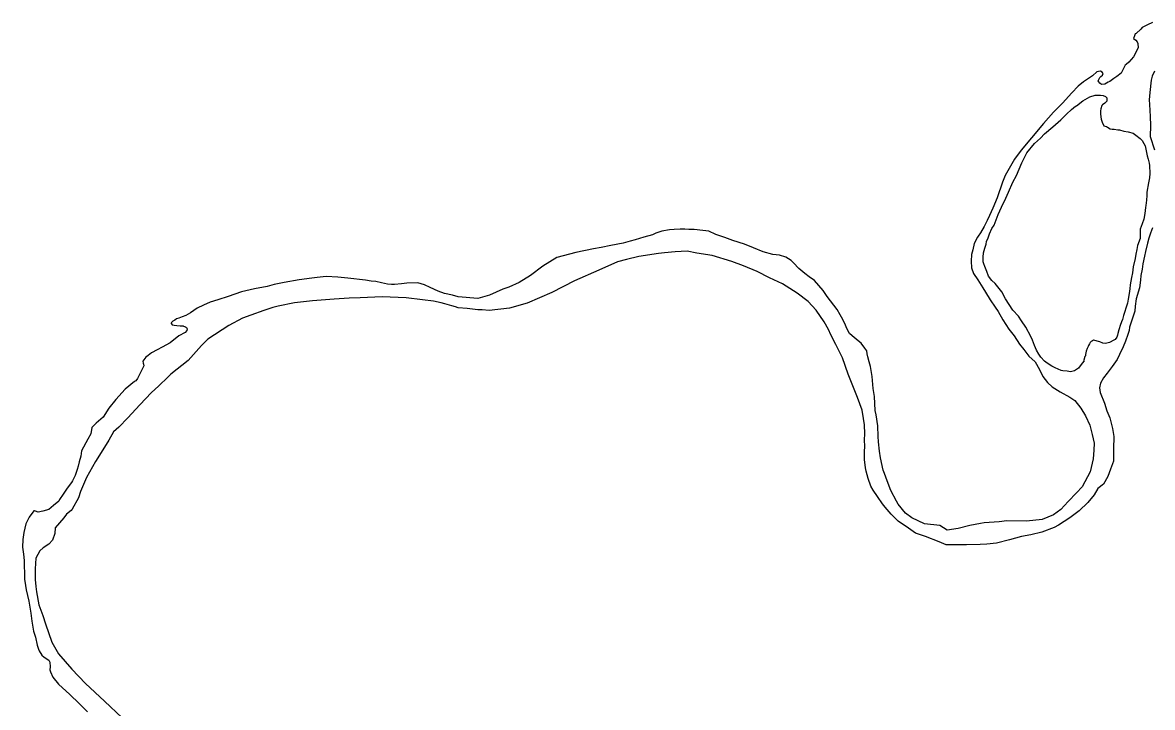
# Model space of a CAD drawing. Extents: x -939622 to -934245, y 1383184 to 1385301.
# Drawn here: x -935053.57 to -935041.67, y 1384088.97 to 1384096.18 of the extents above; entities that cross this region are included whole.
import ezdxf

# ---------------------------------------------------------------- set-up
doc = ezdxf.new("R2010")
doc.units = 0
doc.layers.add('Level 9', color=7, linetype='Continuous')

msp = doc.modelspace()

# ---------------------------------------------------------------- linework, layer by layer
at = {"layer": 'Level 9'}
for points in [[(-935041.667, 1384096.178), (-935041.72, 1384096.153), (-935041.774, 1384096.125), (-935041.789, 1384096.11), (-935041.839, 1384096.064), (-935041.848, 1384096.058), (-935041.857, 1384096.037), (-935041.865, 1384096.012)], [(-935041.865, 1384096.012), (-935041.841, 1384095.992), (-935041.829, 1384095.977), (-935041.822, 1384095.959), (-935041.816, 1384095.911), (-935041.865, 1384095.817), (-935041.915, 1384095.762), (-935041.945, 1384095.735), (-935041.954, 1384095.729), (-935041.998, 1384095.647), (-935042.042, 1384095.61), (-935042.075, 1384095.588), (-935042.116, 1384095.558), (-935042.134, 1384095.551), (-935042.17, 1384095.53), (-935042.203, 1384095.526), (-935042.221, 1384095.541), (-935042.233, 1384095.553), (-935042.239, 1384095.565), (-935042.233, 1384095.577), (-935042.222, 1384095.598), (-935042.21, 1384095.61), (-935042.192, 1384095.626), (-935042.186, 1384095.641), (-935042.196, 1384095.656), (-935042.214, 1384095.667), (-935042.235, 1384095.664), (-935042.253, 1384095.658), (-935042.3, 1384095.618), (-935042.395, 1384095.553), (-935042.448, 1384095.508), (-935042.516, 1384095.437), (-935042.616, 1384095.331), (-935042.708, 1384095.233), (-935042.814, 1384095.114), (-935042.941, 1384094.965), (-935043.05, 1384094.834), (-935043.12, 1384094.74), (-935043.176, 1384094.643), (-935043.219, 1384094.567), (-935043.248, 1384094.498), (-935043.303, 1384094.332), (-935043.349, 1384094.223), (-935043.384, 1384094.147), (-935043.407, 1384094.093), (-935043.442, 1384094.032), (-935043.48, 1384093.965), (-935043.503, 1384093.929), (-935043.509, 1384093.917), (-935043.544, 1384093.853), (-935043.561, 1384093.784), (-935043.575, 1384093.735), (-935043.577, 1384093.666), (-935043.573, 1384093.594), (-935043.554, 1384093.537), (-935043.508, 1384093.469), (-935043.456, 1384093.386), (-935043.425, 1384093.338), (-935043.376, 1384093.258), (-935043.324, 1384093.18), (-935043.293, 1384093.136), (-935043.244, 1384093.049), (-935043.179, 1384092.948), (-935043.124, 1384092.88), (-935043.069, 1384092.793), (-935043.023, 1384092.737), (-935042.968, 1384092.666), (-935042.904, 1384092.604), (-935042.858, 1384092.526), (-935042.821, 1384092.452), (-935042.772, 1384092.389), (-935042.723, 1384092.342), (-935042.641, 1384092.289), (-935042.538, 1384092.233), (-935042.484, 1384092.198), (-935042.42, 1384092.118), (-935042.371, 1384092.038), (-935042.327, 1384091.939), (-935042.302, 1384091.84), (-935042.282, 1384091.748), (-935042.284, 1384091.675), (-935042.292, 1384091.585), (-935042.325, 1384091.446), (-935042.407, 1384091.289), (-935042.469, 1384091.225), (-935042.555, 1384091.136), (-935042.634, 1384091.051), (-935042.708, 1384090.993), (-935042.83, 1384090.946), (-935042.995, 1384090.928), (-935043.202, 1384090.931), (-935043.283, 1384090.921), (-935043.439, 1384090.909), (-935043.478, 1384090.903), (-935043.591, 1384090.883), (-935043.714, 1384090.851), (-935043.83, 1384090.834), (-935043.906, 1384090.881), (-935044.068, 1384090.9), (-935044.204, 1384090.964), (-935044.268, 1384091.011)], [(-935041.644, 1384095.667), (-935041.67, 1384095.613), (-935041.681, 1384095.573), (-935041.694, 1384095.441), (-935041.702, 1384095.366), (-935041.698, 1384095.315), (-935041.691, 1384095.189), (-935041.689, 1384095.095), (-935041.69, 1384094.978), (-935041.646, 1384094.838)], [(-935042.466, 1384095.303), (-935042.401, 1384095.355), (-935042.326, 1384095.395), (-935042.27, 1384095.414), (-935042.216, 1384095.415), (-935042.186, 1384095.409), (-935042.162, 1384095.398), (-935042.146, 1384095.386), (-935042.146, 1384095.371), (-935042.149, 1384095.35), (-935042.167, 1384095.329), (-935042.193, 1384095.313), (-935042.199, 1384095.304), (-935042.211, 1384095.268), (-935042.213, 1384095.247), (-935042.213, 1384095.214), (-935042.206, 1384095.16), (-935042.196, 1384095.13), (-935042.181, 1384095.091), (-935042.151, 1384095.085), (-935042.139, 1384095.077), (-935042.111, 1384095.059), (-935042.093, 1384095.056), (-935042.072, 1384095.057), (-935042.03, 1384095.048), (-935042.015, 1384095.048), (-935041.97, 1384095.034), (-935041.922, 1384095.026), (-935041.871, 1384095.012), (-935041.843, 1384094.994), (-935041.795, 1384094.956), (-935041.777, 1384094.935), (-935041.758, 1384094.905), (-935041.743, 1384094.881), (-935041.733, 1384094.827), (-935041.723, 1384094.776), (-935041.711, 1384094.74), (-935041.701, 1384094.699), (-935041.698, 1384094.672), (-935041.696, 1384094.59), (-935041.699, 1384094.542), (-935041.707, 1384094.491), (-935041.726, 1384094.392), (-935041.726, 1384094.356), (-935041.731, 1384094.307), (-935041.736, 1384094.253), (-935041.739, 1384094.229), (-935041.747, 1384094.169), (-935041.758, 1384094.109), (-935041.775, 1384094.06)], [(-935041.825, 1384093.831), (-935041.831, 1384093.789), (-935041.842, 1384093.738), (-935041.85, 1384093.693), (-935041.87, 1384093.605), (-935041.878, 1384093.542), (-935041.889, 1384093.494), (-935041.9, 1384093.415), (-935041.905, 1384093.373), (-935041.911, 1384093.325), (-935041.922, 1384093.265), (-935041.93, 1384093.222), (-935041.944, 1384093.18), (-935041.962, 1384093.126), (-935041.973, 1384093.093), (-935041.984, 1384093.05), (-935041.993, 1384093.026), (-935042.007, 1384092.987), (-935042.019, 1384092.954), (-935042.022, 1384092.942), (-935042.03, 1384092.905), (-935042.036, 1384092.887), (-935042.041, 1384092.866), (-935042.059, 1384092.842), (-935042.074, 1384092.833), (-935042.119, 1384092.808), (-935042.16, 1384092.798), (-935042.19, 1384092.801), (-935042.221, 1384092.815), (-935042.287, 1384092.832), (-935042.299, 1384092.826), (-935042.314, 1384092.82), (-935042.325, 1384092.808), (-935042.331, 1384092.796), (-935042.34, 1384092.777), (-935042.346, 1384092.768), (-935042.355, 1384092.747), (-935042.366, 1384092.717), (-935042.372, 1384092.684), (-935042.374, 1384092.669), (-935042.38, 1384092.66), (-935042.389, 1384092.623), (-935042.389, 1384092.62), (-935042.388, 1384092.617), (-935042.406, 1384092.59), (-935042.447, 1384092.538), (-935042.477, 1384092.517), (-935042.489, 1384092.511), (-935042.531, 1384092.501), (-935042.564, 1384092.507), (-935042.612, 1384092.512), (-935042.63, 1384092.515), (-935042.693, 1384092.541), (-935042.729, 1384092.561), (-935042.778, 1384092.59), (-935042.805, 1384092.611), (-935042.842, 1384092.653), (-935042.863, 1384092.685), (-935042.888, 1384092.727), (-935042.91, 1384092.778), (-935042.932, 1384092.835), (-935042.947, 1384092.873), (-935043.003, 1384092.972), (-935043.046, 1384093.037), (-935043.079, 1384093.085), (-935043.137, 1384093.15), (-935043.214, 1384093.269), (-935043.254, 1384093.344), (-935043.325, 1384093.43), (-935043.358, 1384093.462), (-935043.395, 1384093.507), (-935043.414, 1384093.557), (-935043.435, 1384093.611), (-935043.445, 1384093.638), (-935043.451, 1384093.659), (-935043.452, 1384093.707), (-935043.447, 1384093.752), (-935043.435, 1384093.804), (-935043.421, 1384093.846), (-935043.416, 1384093.873), (-935043.398, 1384093.912), (-935043.384, 1384093.955), (-935043.358, 1384094.009), (-935043.334, 1384094.046), (-935043.294, 1384094.157), (-935043.256, 1384094.236), (-935043.213, 1384094.33), (-935043.184, 1384094.393), (-935043.14, 1384094.499), (-935043.099, 1384094.569), (-935043.042, 1384094.702), (-935042.992, 1384094.808), (-935042.91, 1384094.903), (-935042.848, 1384094.961), (-935042.806, 1384095.006), (-935042.717, 1384095.08), (-935042.632, 1384095.153), (-935042.573, 1384095.214), (-935042.519, 1384095.263), (-935042.478, 1384095.297), (-935042.466, 1384095.303)], [(-935041.775, 1384094.06), (-935041.796, 1384094.002), (-935041.796, 1384093.905), (-935041.825, 1384093.831)], [(-935044.268, 1384091.011), (-935044.347, 1384091.106), (-935044.363, 1384091.139), (-935044.425, 1384091.249), (-935044.462, 1384091.351), (-935044.49, 1384091.431), (-935044.503, 1384091.464), (-935044.532, 1384091.596), (-935044.542, 1384091.665), (-935044.555, 1384091.764), (-935044.559, 1384091.821), (-935044.561, 1384091.932), (-935044.578, 1384092.049), (-935044.588, 1384092.094), (-935044.596, 1384092.241), (-935044.609, 1384092.325), (-935044.62, 1384092.451), (-935044.637, 1384092.556), (-935044.652, 1384092.607), (-935044.665, 1384092.658), (-935044.672, 1384092.691), (-935044.678, 1384092.721), (-935044.697, 1384092.748), (-935044.736, 1384092.801), (-935044.767, 1384092.828), (-935044.831, 1384092.881), (-935044.858, 1384092.904), (-935044.889, 1384092.958), (-935044.901, 1384092.991), (-935044.929, 1384093.051), (-935044.957, 1384093.101), (-935044.988, 1384093.158), (-935045.095, 1384093.294), (-935045.138, 1384093.357), (-935045.229, 1384093.461), (-935045.284, 1384093.502), (-935045.33, 1384093.537), (-935045.393, 1384093.587), (-935045.451, 1384093.647), (-935045.476, 1384093.673), (-935045.53, 1384093.709), (-935045.599, 1384093.729), (-935045.669, 1384093.737), (-935045.771, 1384093.765), (-935045.871, 1384093.806), (-935045.967, 1384093.843), (-935046.088, 1384093.883), (-935046.175, 1384093.915), (-935046.226, 1384093.932), (-935046.269, 1384093.947), (-935046.341, 1384093.982), (-935046.404, 1384093.99), (-935046.497, 1384094), (-935046.551, 1384094), (-935046.596, 1384094.002), (-935046.644, 1384094.004), (-935046.707, 1384094), (-935046.755, 1384093.996), (-935046.839, 1384093.98), (-935046.899, 1384093.961), (-935046.937, 1384093.943), (-935047.027, 1384093.917), (-935047.119, 1384093.889), (-935047.17, 1384093.876), (-935047.245, 1384093.854), (-935047.376, 1384093.831), (-935047.475, 1384093.808), (-935047.559, 1384093.795), (-935047.744, 1384093.756), (-935047.944, 1384093.705), (-935048.09, 1384093.612), (-935048.223, 1384093.514), (-935048.342, 1384093.44), (-935048.449, 1384093.391), (-935048.512, 1384093.369), (-935048.652, 1384093.309), (-935048.777, 1384093.271), (-935048.984, 1384093.289), (-935049.042, 1384093.306), (-935049.126, 1384093.326), (-935049.195, 1384093.349), (-935049.277, 1384093.387), (-935049.337, 1384093.416), (-935049.407, 1384093.436), (-935049.523, 1384093.434), (-935049.58, 1384093.427), (-935049.655, 1384093.42), (-935049.685, 1384093.42), (-935049.73, 1384093.425), (-935049.793, 1384093.436), (-935049.851, 1384093.45), (-935049.899, 1384093.456), (-935049.959, 1384093.467), (-935050.145, 1384093.488), (-935050.253, 1384093.498), (-935050.373, 1384093.503), (-935050.469, 1384093.495), (-935050.526, 1384093.488), (-935050.658, 1384093.468), (-935050.819, 1384093.442), (-935050.924, 1384093.419)], [(-935041.666, 1384094.017), (-935041.687, 1384093.959), (-935041.704, 1384093.908), (-935041.718, 1384093.854), (-935041.741, 1384093.769), (-935041.749, 1384093.718), (-935041.768, 1384093.637), (-935041.777, 1384093.582), (-935041.788, 1384093.513), (-935041.793, 1384093.465), (-935041.804, 1384093.384), (-935041.838, 1384093.269), (-935041.849, 1384093.191), (-935041.854, 1384093.139), (-935041.908, 1384092.97), (-935041.914, 1384092.934), (-935041.928, 1384092.892), (-935041.951, 1384092.822), (-935041.974, 1384092.762)], [(-935041.974, 1384092.762), (-935042.015, 1384092.683), (-935042.038, 1384092.629), (-935042.091, 1384092.556), (-935042.144, 1384092.486), (-935042.182, 1384092.437), (-935042.214, 1384092.38), (-935042.225, 1384092.331), (-935042.218, 1384092.283), (-935042.172, 1384092.17), (-935042.149, 1384092.089), (-935042.115, 1384092.015), (-935042.087, 1384091.904), (-935042.073, 1384091.82), (-935042.077, 1384091.688), (-935042.078, 1384091.558), (-935042.11, 1384091.477), (-935042.136, 1384091.398), (-935042.182, 1384091.319), (-935042.242, 1384091.27), (-935042.28, 1384091.204), (-935042.347, 1384091.124), (-935042.439, 1384091.036), (-935042.537, 1384090.962), (-935042.656, 1384090.885), (-935042.703, 1384090.861), (-935042.834, 1384090.813), (-935042.948, 1384090.785), (-935043.047, 1384090.765), (-935043.172, 1384090.73), (-935043.312, 1384090.695), (-935043.414, 1384090.684), (-935043.483, 1384090.683), (-935043.627, 1384090.678), (-935043.84, 1384090.678), (-935043.915, 1384090.71), (-935044.057, 1384090.765), (-935044.163, 1384090.802), (-935044.239, 1384090.855), (-935044.348, 1384090.929), (-935044.421, 1384091.003), (-935044.482, 1384091.074), (-935044.512, 1384091.109), (-935044.565, 1384091.187), (-935044.611, 1384091.255), (-935044.635, 1384091.297), (-935044.663, 1384091.378), (-935044.683, 1384091.455), (-935044.692, 1384091.491), (-935044.7, 1384091.578), (-935044.701, 1384091.66), (-935044.699, 1384091.714), (-935044.7, 1384091.783), (-935044.698, 1384091.846), (-935044.702, 1384091.942), (-935044.712, 1384092.008), (-935044.726, 1384092.095), (-935044.776, 1384092.229), (-935044.872, 1384092.477), (-935044.935, 1384092.648), (-935045.003, 1384092.788), (-935045.056, 1384092.889), (-935045.081, 1384092.946), (-935045.127, 1384093.026), (-935045.21, 1384093.151), (-935045.295, 1384093.24), (-935045.41, 1384093.329), (-935045.565, 1384093.426), (-935045.701, 1384093.49), (-935045.831, 1384093.557), (-935045.976, 1384093.618), (-935046.099, 1384093.661), (-935046.307, 1384093.724), (-935046.467, 1384093.751), (-935046.569, 1384093.771), (-935046.698, 1384093.763), (-935046.808, 1384093.752), (-935046.874, 1384093.745), (-935047.078, 1384093.715), (-935047.209, 1384093.683), (-935047.305, 1384093.657), (-935047.501, 1384093.57), (-935047.757, 1384093.458), (-935047.995, 1384093.334), (-935048.258, 1384093.222), (-935048.443, 1384093.171), (-935048.658, 1384093.147), (-935048.73, 1384093.152), (-935048.778, 1384093.154), (-935048.89, 1384093.168), (-935048.983, 1384093.175), (-935049.013, 1384093.184), (-935049.049, 1384093.195), (-935049.124, 1384093.215), (-935049.163, 1384093.226), (-935049.245, 1384093.243), (-935049.359, 1384093.26), (-935049.53, 1384093.278), (-935049.785, 1384093.289), (-935050.016, 1384093.28), (-935050.133, 1384093.275)], [(-935050.924, 1384093.419), (-935050.995, 1384093.4), (-935051.13, 1384093.374), (-935051.267, 1384093.342), (-935051.408, 1384093.294), (-935051.518, 1384093.257), (-935051.596, 1384093.234), (-935051.667, 1384093.203), (-935051.733, 1384093.169), (-935051.804, 1384093.123), (-935051.854, 1384093.095), (-935051.893, 1384093.08), (-935051.929, 1384093.064), (-935051.953, 1384093.058), (-935051.971, 1384093.045), (-935051.991, 1384093.033), (-935051.997, 1384093.027), (-935052.003, 1384093.021), (-935052.009, 1384093.012), (-935052.009, 1384093.009), (-935052.006, 1384093.006), (-935051.997, 1384092.994), (-935051.994, 1384092.994), (-935051.976, 1384092.991), (-935051.949, 1384092.989), (-935051.913, 1384092.986), (-935051.883, 1384092.984), (-935051.877, 1384092.981), (-935051.858, 1384092.975), (-935051.846, 1384092.966), (-935051.84, 1384092.954), (-935051.843, 1384092.936), (-935051.861, 1384092.915), (-935051.926, 1384092.881), (-935052.018, 1384092.807), (-935052.104, 1384092.761), (-935052.155, 1384092.733), (-935052.214, 1384092.699), (-935052.25, 1384092.672), (-935052.276, 1384092.653), (-935052.306, 1384092.614), (-935052.305, 1384092.593), (-935052.299, 1384092.581), (-935052.296, 1384092.563), (-935052.313, 1384092.529), (-935052.363, 1384092.429), (-935052.38, 1384092.405), (-935052.395, 1384092.399), (-935052.493, 1384092.319), (-935052.593, 1384092.21), (-935052.664, 1384092.118), (-935052.725, 1384092.024), (-935052.799, 1384091.96), (-935052.844, 1384091.914), (-935052.855, 1384091.848), (-935052.887, 1384091.79), (-935052.954, 1384091.669), (-935052.959, 1384091.612), (-935052.979, 1384091.551), (-935052.99, 1384091.506), (-935052.999, 1384091.473), (-935053.019, 1384091.407), (-935053.048, 1384091.352), (-935053.06, 1384091.334), (-935053.104, 1384091.276), (-935053.148, 1384091.212), (-935053.186, 1384091.155), (-935053.192, 1384091.137), (-935053.248, 1384091.091), (-935053.298, 1384091.051), (-935053.361, 1384091.032), (-935053.409, 1384091.022), (-935053.439, 1384091.034), (-935053.448, 1384091.036), (-935053.457, 1384091.036), (-935053.504, 1384090.969), (-935053.539, 1384090.9), (-935053.561, 1384090.809), (-935053.572, 1384090.734), (-935053.574, 1384090.653), (-935053.564, 1384090.581), (-935053.557, 1384090.515), (-935053.559, 1384090.443), (-935053.555, 1384090.395), (-935053.554, 1384090.317), (-935053.544, 1384090.251), (-935053.537, 1384090.206), (-935053.508, 1384090.086), (-935053.488, 1384089.96), (-935053.475, 1384089.873), (-935053.458, 1384089.771), (-935053.439, 1384089.705), (-935053.42, 1384089.621), (-935053.407, 1384089.579), (-935053.398, 1384089.562), (-935053.37, 1384089.517), (-935053.346, 1384089.496), (-935053.298, 1384089.464), (-935053.288, 1384089.443), (-935053.285, 1384089.395), (-935053.287, 1384089.362)], [(-935050.133, 1384093.275), (-935050.292, 1384093.266), (-935050.519, 1384093.248), (-935050.708, 1384093.227), (-935050.881, 1384093.191), (-935050.935, 1384093.178), (-935051.03, 1384093.147), (-935051.168, 1384093.097), (-935051.257, 1384093.065), (-935051.4, 1384092.988), (-935051.62, 1384092.843), (-935051.687, 1384092.779), (-935051.829, 1384092.618), (-935052.013, 1384092.474), (-935052.039, 1384092.449), (-935052.14, 1384092.349), (-935052.214, 1384092.284), (-935052.338, 1384092.153), (-935052.464, 1384092.016), (-935052.559, 1384091.916), (-935052.615, 1384091.867), (-935052.665, 1384091.782), (-935052.729, 1384091.679), (-935052.805, 1384091.557), (-935052.901, 1384091.387), (-935052.962, 1384091.239), (-935052.985, 1384091.173), (-935053.052, 1384091.054), (-935053.061, 1384091.039), (-935053.111, 1384091.002), (-935053.138, 1384090.963), (-935053.229, 1384090.859), (-935053.234, 1384090.799), (-935053.257, 1384090.727), (-935053.299, 1384090.687), (-935053.358, 1384090.647), (-935053.393, 1384090.614), (-935053.434, 1384090.538), (-935053.441, 1384090.426), (-935053.443, 1384090.315), (-935053.436, 1384090.24), (-935053.426, 1384090.183), (-935053.403, 1384090.048), (-935053.359, 1384089.935), (-935053.333, 1384089.845), (-935053.265, 1384089.654), (-935053.197, 1384089.529), (-935053.126, 1384089.449), (-935053.056, 1384089.368), (-935052.91, 1384089.217), (-935052.709, 1384089.031), (-935052.526, 1384088.857)], [(-935053.287, 1384089.362), (-935053.281, 1384089.341), (-935053.256, 1384089.284), (-935053.195, 1384089.213), (-935053.076, 1384089.101), (-935052.979, 1384089.009), (-935052.89, 1384088.92)]]:
    msp.add_lwpolyline(points, dxfattribs=at)

doc.saveas('drawing.dxf')
